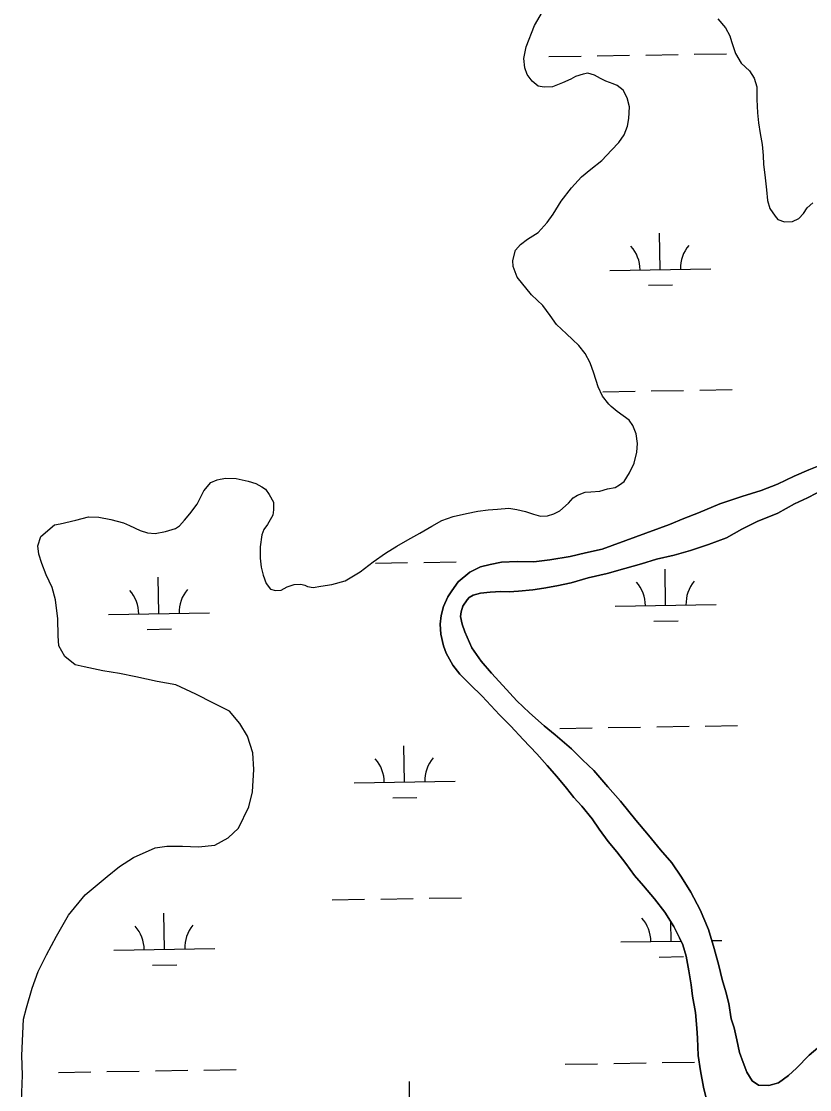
# Model space of a CAD drawing. Extents: x 3855477 to 3893699, y 299188 to 325115.
# Drawn here: x 3872611 to 3873391, y 321257 to 322315 of the extents above; entities that cross this region are included whole.
import ezdxf

# ---------------------------------------------------------------- set-up
doc = ezdxf.new("R2010")
doc.units = 0
doc.layers.add('V-TOPO-SHOR', color=7, linetype='Continuous')
doc.layers.add('V-WETL-SWMP', color=7, linetype='Continuous')

msp = doc.modelspace()

# ---------------------------------------------------------------- linework, layer by layer
at = {"layer": 'V-TOPO-SHOR'}
for points in [[(3873121.4, 322038.7), (3873115.8, 322043.7), (3873101.8, 322061.3), (3873097.7, 322071.9), (3873097.6, 322077.9), (3873100.2, 322088.2), (3873104.9, 322093.8), (3873111.9, 322099), (3873122.5, 322105.5), (3873131.5, 322115.5), (3873137.3, 322123.8), (3873145.4, 322136.6), (3873155.5, 322149.8), (3873165.6, 322160.6), (3873174.6, 322168.2), (3873185.5, 322177), (3873195.3, 322187.1), (3873202.3, 322194.7), (3873207.7, 322202.2), (3873211.1, 322211), (3873212.2, 322218.5), (3873212.9, 322230), (3873210.8, 322239), (3873206.7, 322246.5), (3873200.7, 322251.1), (3873196.7, 322252.7), (3873189.6, 322255.3), (3873184.4, 322258), (3873178.4, 322261.5), (3873171.7, 322263.4), (3873167, 322262.5), (3873159.5, 322260.1), (3873154.8, 322257.6), (3873146.5, 322253.9), (3873136.7, 322249.9), (3873128.4, 322249.4), (3873122.5, 322250.5), (3873116.5, 322255.5), (3873111.7, 322262.2), (3873109.2, 322268.5), (3873108.3, 322277.9), (3873110.5, 322289.4), (3873118.9, 322310.5), (3873127, 322324)], [(3873300.5, 322317.3), (3873308.2, 322308.3), (3873312.2, 322300.5), (3873313.9, 322294.6), (3873318, 322282.8), (3873323.7, 322273.4), (3873331.7, 322265.6), (3873336.5, 322258.5), (3873339, 322249.9), (3873339.1, 322245.1), (3873339.2, 322237.2), (3873339.8, 322224.2), (3873340.7, 322214.3), (3873342.4, 322203.7), (3873344.5, 322192.7), (3873345.5, 322182), (3873345.6, 322172.9), (3873346.9, 322162.7), (3873348.7, 322147.7), (3873349.6, 322137.4), (3873352.1, 322129.5), (3873357.4, 322121.7), (3873359.8, 322118.6), (3873366.5, 322116.3), (3873374.4, 322116.4), (3873380.7, 322119.3), (3873385.4, 322124.5), (3873388.8, 322130.1), (3873394.7, 322134.9)], [(3872687.4, 321823.7), (3872699.3, 321821.5), (3872712, 321818.2), (3872718, 321815.5), (3872728.3, 321810.5), (3872735.8, 321808.2), (3872743.4, 321807.5), (3872753.6, 321809.6), (3872763.4, 321812.5), (3872767.4, 321815), (3872772.4, 321820.6), (3872777.5, 321827), (3872784.8, 321836.5), (3872791.4, 321849.7), (3872798.4, 321858.1), (3872804.7, 321860.5), (3872807.8, 321861.3), (3872813.3, 321862.2), (3872823.6, 321862), (3872835.5, 321859.4), (3872843, 321857.1), (3872849, 321853.6), (3872852.6, 321851.3), (3872856.2, 321846.2), (3872860.3, 321838.4), (3872860.4, 321830.9), (3872859.7, 321825.7), (3872854.6, 321816.5), (3872850.8, 321811.4), (3872848.9, 321806.2), (3872847.4, 321794.3), (3872847.2, 321782.9), (3872848.1, 321774.2), (3872850.2, 321766.3), (3872853.1, 321758.1), (3872857.5, 321752.2), (3872862.3, 321751.1), (3872868.2, 321751.2), (3872874.1, 321754.8), (3872880.8, 321756.9), (3872887.5, 321757.3), (3872891.4, 321756.2), (3872894.2, 321755.1), (3872899.8, 321754), (3872907.2, 321755.2), (3872918.3, 321757), (3872931.3, 321760.7), (3872946.2, 321769.6), (3872959.1, 321779.3), (3872971.2, 321788.1), (3872982.6, 321795), (3872993.5, 321801.1), (3873005.3, 321807.9), (3873017.1, 321814.8), (3873027.2, 321820.5), (3873038.3, 321824.2), (3873051.6, 321827.2), (3873062.7, 321829.7), (3873072.9, 321831), (3873082.4, 321831.5), (3873093.5, 321832.5), (3873101.4, 321831.4), (3873110.1, 321829.1), (3873118, 321826.5), (3873124.8, 321824.6), (3873131.9, 321825.1), (3873138.2, 321826.8), (3873144.1, 321830), (3873152.6, 321837.6), (3873157.3, 321842.8), (3873161.6, 321845.6), (3873169.1, 321848.5), (3873174.6, 321848.6), (3873183.7, 321849.5), (3873191.2, 321851.6), (3873198.7, 321852.9), (3873203, 321855.7), (3873207.7, 321858.9), (3873213.1, 321867.7), (3873217.7, 321877.2), (3873220.3, 321887.9), (3873221, 321896.6), (3873219.7, 321906.1), (3873216.4, 321914.3), (3873212.8, 321919.8), (3873200.8, 321928.4), (3873194.8, 321933.4), (3873192.4, 321935.7), (3873186.4, 321943.6), (3873181.9, 321952.6), (3873177.7, 321966.4), (3873174.1, 321976.6), (3873169.2, 321985.6), (3873162.8, 321993.8), (3873156.4, 321999.7), (3873150.7, 322005.1), (3873140.7, 322014.5), (3873134.3, 322023.5), (3873127.1, 322033.2), (3873121.4, 322038.7)], [(3873281.3, 321828.1), (3873302.6, 321836.8), (3873324.3, 321844.2), (3873343.3, 321850), (3873359.5, 321856.2), (3873376, 321864.3), (3873390.6, 321870.5), (3873405.6, 321876.6), (3873419.8, 321882.4), (3873431.6, 321887.3), (3873444.6, 321890.7), (3873455.3, 321894), (3873465.6, 321896.1), (3873473.5, 321895.8), (3873479.1, 321895.1), (3873485.5, 321893.2), (3873493, 321890.9), (3873496.2, 321889.8), (3873497.7, 321889.4), (3873501.2, 321886.6)], [(3873407.2, 321852.1), (3873389.4, 321842.7), (3873376.4, 321837), (3873359.8, 321827.6), (3873339.3, 321819.4), (3873324.3, 321811.6), (3873308.9, 321803.1), (3873291.1, 321796.5), (3873273.3, 321790.7), (3873257.1, 321786.1), (3873239.6, 321781.9), (3873225, 321777.3), (3873208.4, 321772.7), (3873190.9, 321767.7), (3873171.9, 321763.5), (3873155.3, 321758.5), (3873141, 321755.5), (3873128.3, 321753.3), (3873117.2, 321751.6), (3873103, 321750.2), (3873093.8, 321749.7), (3873085.5, 321750), (3873075.1, 321749.4), (3873065.6, 321748.5), (3873058.1, 321746.4), (3873054.2, 321744), (3873052.2, 321741.9), (3873047.9, 321735.5), (3873046.4, 321729.9), (3873045.7, 321725.2), (3873047.4, 321717.6), (3873049.9, 321710.1), (3873056.8, 321694.3), (3873066.2, 321680.9), (3873076.2, 321669.1), (3873087.5, 321657), (3873101.3, 321641.7), (3873114.1, 321629.9), (3873128.6, 321617), (3873139.5, 321608), (3873155.6, 321594.3), (3873166.4, 321583.4), (3873177.7, 321572.8), (3873191.5, 321556.7), (3873204, 321542.5), (3873219.3, 321523.7), (3873231.8, 321508.7), (3873243.6, 321494.2), (3873254.9, 321481.2), (3873264.6, 321467.1), (3873273.6, 321452.1), (3873282.9, 321434.7), (3873291.2, 321415.4), (3873297, 321396.4), (3873301.6, 321379.7), (3873304.9, 321365.9), (3873308.3, 321353.6), (3873311.2, 321342.1), (3873313.8, 321326.7), (3873316.7, 321317.9), (3873319.3, 321306.1), (3873321.8, 321293.4), (3873325.5, 321283.5), (3873329.3, 321274), (3873334.5, 321265.3), (3873340.6, 321261), (3873350.9, 321260.8), (3873360.4, 321263.3), (3873370.6, 321270.6), (3873378.5, 321277.9), (3873391, 321290.8), (3873401.6, 321299.6)], [(3872643.5, 321815.9), (3872649.2, 321816.9), (3872664.6, 321820.7), (3872677.2, 321824), (3872687.4, 321823.7)], [(3873183, 321514.7), (3873176.1, 321524.9), (3873165.7, 321537.4), (3873158, 321546), (3873150.7, 321555.1), (3873141.1, 321566.8), (3873131.4, 321577.8), (3873121.3, 321589.2), (3873107.7, 321603.6), (3873095.6, 321616.6), (3873084.3, 321627.9), (3873067, 321646.3), (3873055.2, 321657.9), (3873045.1, 321668.1), (3873038.1, 321677), (3873031.6, 321688.9), (3873028.7, 321696.3), (3873026.1, 321707.8), (3873025.6, 321717.7), (3873026.4, 321726.2), (3873028.7, 321735.1), (3873033, 321744.6), (3873037, 321750.8), (3873043.2, 321759.5), (3873054.9, 321769.1), (3873065.6, 321774.4), (3873075.1, 321776.9), (3873086.1, 321779.1), (3873101.6, 321779.7), (3873118.2, 321779.5), (3873134.1, 321781.3), (3873154.3, 321784.8), (3873169.3, 321788.2), (3873185.9, 321791.9), (3873252.6, 321816.3), (3873266.8, 321822.4), (3873281.3, 321828.1)], [(3872610.8, 321245.3), (3872612, 321271.1), (3872611.2, 321290.6), (3872612.8, 321326.5), (3872615.8, 321337.6), (3872621.4, 321357.2), (3872627.5, 321373.6), (3872635.7, 321390.1), (3872645.4, 321408.7), (3872657.3, 321429.4), (3872673.9, 321449.7), (3872695.8, 321467.9), (3872707.8, 321477.6), (3872721.9, 321486.7), (3872743.4, 321496), (3872754.9, 321497.7), (3872770.2, 321497.9), (3872786.1, 321497.1), (3872802.4, 321498.9), (3872815.5, 321505.9), (3872825.9, 321515.6), (3872836.1, 321536.8), (3872839.6, 321551.6), (3872840.9, 321573.8), (3872840.1, 321590.1), (3872834.6, 321606.9), (3872827.1, 321619.4), (3872816.9, 321631.4), (3872801, 321639.6), (3872783.5, 321648.4), (3872763.8, 321657.6), (3872745.3, 321661), (3872724.2, 321665.5), (3872707.8, 321668.9), (3872691.4, 321671.4), (3872672.9, 321675.3), (3872663.9, 321677.3), (3872653.8, 321685.6), (3872647.8, 321696.1), (3872647.2, 321706.1), (3872646.9, 321722.9), (3872644.6, 321741.9), (3872641.2, 321754), (3872635.3, 321766.5), (3872630.9, 321777.6), (3872628.1, 321787), (3872627, 321795.4), (3872630, 321804.4), (3872643.5, 321815.9)], [(3873289.4, 321246.9), (3873286.4, 321259.1), (3873283.4, 321275.3), (3873280.9, 321290.4), (3873280.2, 321307.8), (3873279.7, 321317.7), (3873278.3, 321333.2), (3873275.3, 321349.4), (3873274, 321360.5), (3873271.8, 321374.3), (3873269.2, 321389), (3873265.9, 321400), (3873262.6, 321407.1), (3873256.9, 321418.1), (3873248, 321432.3), (3873237.9, 321445.6), (3873227, 321458.6), (3873218.1, 321468.7), (3873209.3, 321480.5), (3873200.4, 321492.3), (3873191.9, 321502.5), (3873183, 321514.7)]]:
    msp.add_lwpolyline(points, dxfattribs=at)
at = {"layer": 'V-WETL-SWMP'}
for p, q in [((3873133.1, 322279.8), (3873165.1, 322280.3)), ((3873181.1, 322280.5), (3873213.1, 322281.1)), ((3873229.1, 322281.3), (3873261.1, 322281.9)), ((3873277.1, 322282.1), (3873309.1, 322282.6)), ((3873243.4, 322068.9), (3873242.8, 322104.9)), ((3873193.4, 322068.1), (3873293.4, 322069.7)), ((3873231.7, 322053.3), (3873255.7, 322053.7)), ((3873282.5, 321949.5), (3873314.5, 321950)), ((3873186.5, 321947.9), (3873218.5, 321948.4)), ((3873234.5, 321948.7), (3873266.5, 321949.2)), ((3872961.3, 321778.1), (3872993.3, 321778.6)), ((3873009.3, 321778.8), (3873041.3, 321779.4)), ((3873248.8, 321736.3), (3873248.3, 321772.3)), ((3872747, 321728.1), (3872746.4, 321764.1)), ((3872697, 321727.3), (3872797, 321728.9)), ((3873198.9, 321735.5), (3873298.8, 321737.1)), ((3873237.1, 321720.7), (3873261.1, 321721.1)), ((3872735.3, 321712.5), (3872759.3, 321712.9)), ((3873144, 321614.5), (3873176, 321615)), ((3873192, 321615.3), (3873224, 321615.8)), ((3873240, 321616.1), (3873272, 321616.6)), ((3873288, 321616.8), (3873319.9, 321617.4)), ((3872990.2, 321561.2), (3872989.6, 321597.2)), ((3872940.2, 321560.4), (3873040.2, 321562.1)), ((3872978.5, 321545.6), (3873002.5, 321546)), ((3872918.7, 321444.6), (3872950.7, 321445.2)), ((3872966.7, 321445.4), (3872998.7, 321445.9)), ((3873014.7, 321446.2), (3873046.7, 321446.7)), ((3872752.4, 321395.5), (3872751.8, 321431.5)), ((3873254.3, 321403.7), (3873254, 321422.8)), ((3873204.3, 321402.9), (3873264.1, 321403.8)), ((3873294.5, 321404.3), (3873304.3, 321404.5)), ((3872702.4, 321394.7), (3872802.4, 321396.3)), ((3872740.7, 321379.9), (3872764.7, 321380.3)), ((3873242.5, 321388), (3873266.5, 321388.4)), ((3873245.4, 321283.4), (3873277.4, 321284)), ((3873325.1, 321284.7), (3873325.4, 321284.7)), ((3872647.6, 321273.7), (3872679.5, 321274.2)), ((3872695.5, 321274.5), (3872727.5, 321275)), ((3872743.5, 321275.3), (3872775.5, 321275.8)), ((3872791.5, 321276), (3872823.5, 321276.6)), ((3873149.4, 321281.9), (3873181.4, 321282.4)), ((3873197.4, 321282.7), (3873229.4, 321283.2)), ((3872995.6, 321228.6), (3872995.1, 321264.6))]:
    msp.add_line(p, q, dxfattribs=at)
for points in [[(3873137.3, 322123.8), (3873145.4, 322136.6), (3873155.5, 322149.8), (3873165.6, 322160.6), (3873174.6, 322168.2), (3873185.5, 322177), (3873195.3, 322187.1), (3873202.3, 322194.7), (3873207.7, 322202.2), (3873211.1, 322211), (3873212.2, 322218.5), (3873212.9, 322230), (3873210.8, 322239), (3873206.7, 322246.5), (3873200.7, 322251.1), (3873196.7, 322252.7), (3873189.6, 322255.3), (3873184.4, 322258), (3873178.4, 322261.5), (3873171.7, 322263.4), (3873167, 322262.5), (3873159.5, 322260.1), (3873154.8, 322257.6), (3873146.5, 322253.9), (3873136.7, 322249.9), (3873128.4, 322249.4), (3873122.5, 322250.5), (3873116.5, 322255.5), (3873111.7, 322262.2), (3873109.2, 322268.5), (3873108.3, 322277.9), (3873110.5, 322289.4), (3873118.9, 322310.5), (3873127, 322324)], [(3873300.5, 322317.3), (3873308.2, 322308.3), (3873312.2, 322300.5), (3873313.9, 322294.6), (3873318, 322282.8), (3873323.7, 322273.4), (3873331.7, 322265.6), (3873336.5, 322258.5), (3873339, 322249.9), (3873339.1, 322245.1), (3873339.2, 322237.2), (3873339.8, 322224.2), (3873340.7, 322214.3), (3873342.4, 322203.7), (3873344.5, 322192.7), (3873345.5, 322182), (3873345.6, 322172.9), (3873346.9, 322162.7), (3873348.7, 322147.7), (3873349.6, 322137.4), (3873352.1, 322129.5), (3873357.4, 322121.7), (3873359.8, 322118.6), (3873366.5, 322116.3), (3873374.4, 322116.4), (3873380.7, 322119.3), (3873385.4, 322124.5), (3873388.8, 322130.1), (3873394.7, 322134.9)], [(3872767.4, 321815), (3872772.4, 321820.6), (3872777.5, 321827), (3872784.8, 321836.5), (3872791.4, 321849.7), (3872798.4, 321858.1), (3872804.7, 321860.5), (3872807.8, 321861.3), (3872813.3, 321862.2), (3872823.6, 321862), (3872835.5, 321859.4), (3872843, 321857.1), (3872849, 321853.6), (3872852.6, 321851.3), (3872856.2, 321846.2), (3872860.3, 321838.4), (3872860.4, 321830.9), (3872859.7, 321825.7), (3872854.6, 321816.5), (3872850.8, 321811.4), (3872848.9, 321806.2), (3872847.4, 321794.3), (3872847.2, 321782.9), (3872848.1, 321774.2), (3872850.2, 321766.3), (3872853.1, 321758.1), (3872857.5, 321752.2), (3872862.3, 321751.1), (3872868.2, 321751.2), (3872874.1, 321754.8), (3872880.8, 321756.9), (3872887.5, 321757.3), (3872891.4, 321756.2), (3872894.2, 321755.1), (3872899.8, 321754), (3872907.2, 321755.2), (3872918.3, 321757), (3872931.3, 321760.7), (3872946.2, 321769.6), (3872959.1, 321779.3), (3872971.2, 321788.1), (3872982.6, 321795), (3872993.5, 321801.1), (3873005.3, 321807.9), (3873017.1, 321814.8), (3873027.2, 321820.5), (3873038.3, 321824.2), (3873051.6, 321827.2), (3873062.7, 321829.7), (3873072.9, 321831), (3873082.4, 321831.5), (3873093.5, 321832.5), (3873101.4, 321831.4), (3873110.1, 321829.1), (3873118, 321826.5), (3873124.8, 321824.6), (3873131.9, 321825.1), (3873138.2, 321826.8), (3873144.1, 321830), (3873152.6, 321837.6), (3873157.3, 321842.8), (3873161.6, 321845.6), (3873169.1, 321848.5), (3873174.6, 321848.6), (3873183.7, 321849.5), (3873191.2, 321851.6), (3873198.7, 321852.9), (3873203, 321855.7), (3873207.7, 321858.9), (3873213.1, 321867.7), (3873217.7, 321877.2), (3873220.3, 321887.9), (3873221, 321896.6), (3873219.7, 321906.1), (3873216.4, 321914.3), (3873212.8, 321919.8), (3873200.8, 321928.4), (3873194.8, 321933.4), (3873192.4, 321935.7), (3873186.4, 321943.6), (3873181.9, 321952.6), (3873177.7, 321966.4), (3873174.1, 321976.6), (3873169.2, 321985.6), (3873162.8, 321993.8), (3873156.4, 321999.7), (3873150.7, 322005.1), (3873140.7, 322014.5), (3873134.3, 322023.5), (3873127.1, 322033.2), (3873121.4, 322038.7), (3873115.8, 322043.7), (3873101.8, 322061.3), (3873097.7, 322071.9), (3873097.6, 322077.9), (3873100.2, 322088.2), (3873104.9, 322093.8), (3873111.9, 322099), (3873122.5, 322105.5), (3873131.5, 322115.5), (3873137.3, 322123.8)], [(3873405.6, 321876.6), (3873390.6, 321870.5), (3873376, 321864.3), (3873359.5, 321856.2), (3873343.3, 321850), (3873324.3, 321844.2), (3873302.6, 321836.8), (3873281.3, 321828.1), (3873266.8, 321822.4), (3873252.6, 321816.3), (3873185.9, 321791.9), (3873169.3, 321788.2), (3873154.3, 321784.8), (3873134.1, 321781.3), (3873118.2, 321779.5), (3873101.6, 321779.7), (3873086.1, 321779.1), (3873075.1, 321776.9), (3873065.6, 321774.4), (3873054.9, 321769.1), (3873043.2, 321759.5), (3873037, 321750.8), (3873033, 321744.6), (3873028.7, 321735.1), (3873026.4, 321726.2), (3873025.6, 321717.7), (3873026.1, 321707.8), (3873028.7, 321696.3), (3873031.6, 321688.9), (3873038.1, 321677), (3873045.1, 321668.1), (3873055.2, 321657.9), (3873067, 321646.3), (3873084.3, 321627.9), (3873095.6, 321616.6), (3873107.7, 321603.6), (3873121.3, 321589.2), (3873131.4, 321577.8), (3873141.1, 321566.8), (3873150.7, 321555.1), (3873158, 321546), (3873165.7, 321537.4), (3873176.1, 321524.9), (3873183, 321514.7), (3873191.9, 321502.5), (3873200.4, 321492.3), (3873209.3, 321480.5), (3873218.1, 321468.7), (3873227, 321458.6), (3873237.9, 321445.6), (3873248, 321432.3), (3873256.9, 321418.1), (3873262.6, 321407.1), (3873265.9, 321400), (3873269.2, 321389), (3873271.8, 321374.3), (3873274, 321360.5), (3873275.3, 321349.4), (3873278.3, 321333.2), (3873279.7, 321317.7)], [(3873401.6, 321299.6), (3873391, 321290.8), (3873378.5, 321277.9), (3873370.6, 321270.6), (3873360.4, 321263.3), (3873350.9, 321260.8), (3873340.6, 321261), (3873334.5, 321265.3), (3873329.3, 321274), (3873325.5, 321283.5), (3873321.8, 321293.4), (3873319.3, 321306.1), (3873316.7, 321317.9), (3873313.8, 321326.7), (3873311.2, 321342.1), (3873308.3, 321353.6), (3873304.9, 321365.9), (3873301.6, 321379.7), (3873297, 321396.4), (3873291.2, 321415.4), (3873282.9, 321434.7), (3873273.6, 321452.1), (3873264.6, 321467.1), (3873254.9, 321481.2), (3873243.6, 321494.2), (3873231.8, 321508.7), (3873219.3, 321523.7), (3873204, 321542.5), (3873191.5, 321556.7), (3873177.7, 321572.8), (3873166.4, 321583.4), (3873155.6, 321594.3), (3873139.5, 321608), (3873128.6, 321617), (3873114.1, 321629.9), (3873101.3, 321641.7), (3873087.5, 321657), (3873076.2, 321669.1), (3873066.2, 321680.9), (3873056.8, 321694.3), (3873049.9, 321710.1), (3873047.4, 321717.6), (3873045.7, 321725.2), (3873046.4, 321729.9), (3873047.9, 321735.5), (3873052.2, 321741.9), (3873054.2, 321744), (3873058.1, 321746.4), (3873065.6, 321748.5), (3873075.1, 321749.4), (3873085.5, 321750), (3873093.8, 321749.7), (3873103, 321750.2), (3873117.2, 321751.6), (3873128.3, 321753.3), (3873141, 321755.5), (3873155.3, 321758.5), (3873171.9, 321763.5), (3873190.9, 321767.7), (3873208.4, 321772.7), (3873225, 321777.3), (3873239.6, 321781.9), (3873257.1, 321786.1), (3873273.3, 321790.7), (3873291.1, 321796.5), (3873308.9, 321803.1), (3873324.3, 321811.6), (3873339.3, 321819.4), (3873359.8, 321827.6), (3873376.4, 321837), (3873389.4, 321842.7), (3873407.2, 321852.1)], [(3872610.8, 321245.3), (3872612, 321271.1), (3872611.2, 321290.6), (3872612.8, 321326.5), (3872615.8, 321337.6), (3872621.4, 321357.2), (3872627.5, 321373.6), (3872635.7, 321390.1), (3872645.4, 321408.7), (3872657.3, 321429.4), (3872673.9, 321449.7), (3872695.8, 321467.9), (3872707.8, 321477.6), (3872721.9, 321486.7), (3872743.4, 321496), (3872754.9, 321497.7), (3872770.2, 321497.9), (3872786.1, 321497.1), (3872802.4, 321498.9), (3872815.5, 321505.9), (3872825.9, 321515.6), (3872836.1, 321536.8), (3872839.6, 321551.6), (3872840.9, 321573.8), (3872840.1, 321590.1), (3872834.6, 321606.9), (3872827.1, 321619.4), (3872816.9, 321631.4), (3872801, 321639.6), (3872783.5, 321648.4), (3872763.8, 321657.6), (3872745.3, 321661), (3872724.2, 321665.5), (3872707.8, 321668.9), (3872691.4, 321671.4), (3872672.9, 321675.3), (3872663.9, 321677.3), (3872653.8, 321685.6), (3872647.8, 321696.1), (3872647.2, 321706.1), (3872646.9, 321722.9), (3872644.6, 321741.9), (3872641.2, 321754), (3872635.3, 321766.5), (3872630.9, 321777.6), (3872628.1, 321787), (3872627, 321795.4), (3872630, 321804.4), (3872643.5, 321815.9), (3872649.2, 321816.9), (3872664.6, 321820.7), (3872677.2, 321824), (3872687.4, 321823.7), (3872699.3, 321821.5), (3872712, 321818.2), (3872718, 321815.5), (3872728.3, 321810.5), (3872735.8, 321808.2), (3872743.4, 321807.5), (3872753.6, 321809.6), (3872763.4, 321812.5), (3872767.4, 321815)], [(3873279.7, 321317.7), (3873280.2, 321307.8), (3873280.9, 321290.4), (3873283.4, 321275.3), (3873286.4, 321259.1), (3873289.4, 321246.9)]]:
    msp.add_lwpolyline(points, dxfattribs=at)
for centre, start, end in [((3873188.2, 322068.5), 0.1615, 41.7052), ((3873298.7, 322070.3), 140.1615, 181.7052), ((3873193.6, 321735.9), 0.1615, 41.7052), ((3873304.1, 321737.7), 140.1615, 181.7052), ((3872691.8, 321727.7), 0.1615, 41.7052), ((3872802.2, 321729.5), 140.1615, 181.7052), ((3872935, 321560.8), 0.1615, 41.7052), ((3873045.5, 321562.6), 140.1615, 181.7052), ((3873199, 321403.2), 0.1615, 41.7052), ((3872697.2, 321395.1), 0.1615, 41.7052), ((3872807.7, 321396.9), 140.1615, 181.7052)]:
    msp.add_arc(centre, 35.2, start, end, dxfattribs=at)

doc.saveas('drawing.dxf')
